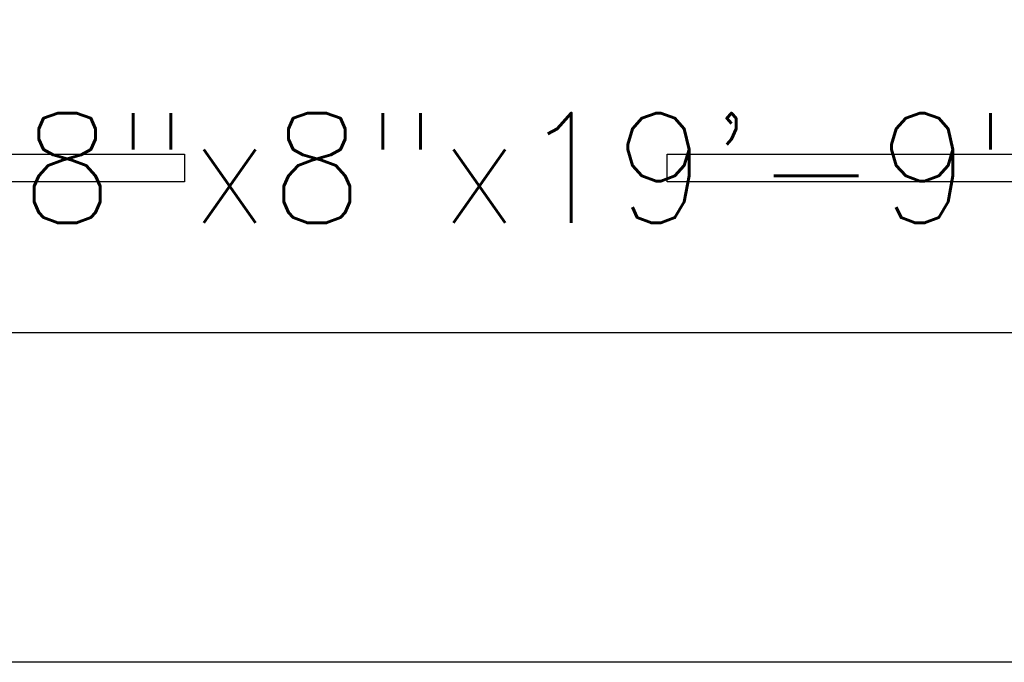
# Model space of a CAD drawing. Extents: x -169 to 2224, y 0 to 2796.
# Tile 481 of 530: x 1846 to 1899, y 1218 to 1253. Entities that reach past the tile are written whole.
import ezdxf
from ezdxf.enums import TextEntityAlignment as Align

# ---------------------------------------------------------------- set-up
doc = ezdxf.new("R2010")
doc.units = 0
doc.header["$MEASUREMENT"] = 0
for name, color, linetype in [('TANK-ANCHOR', 4, 'CONTINUOUS'), ('TANK-SLAB', 6, 'CONTINUOUS'), ('TEXT', 3, 'CONTINUOUS')]:
    doc.layers.add(name, color=color, linetype=linetype)
doc.styles.add('SIMPLEX', font='simplex')

msp = doc.modelspace()

# ---------------------------------------------------------------- linework, layer by layer
at = {"layer": 'TANK-ANCHOR'}
msp.add_lwpolyline([(1750.27254, 1236.01839), (1750.27254, 1254.01839), (1987.02254, 1254.01839), (1987.02254, 1236.01839)], close=True, dxfattribs=at)
at = {"layer": 'TANK-ANCHOR', "color": 7}
for points in [[(1818.61781, 1244.26839), (1818.61781, 1245.76839), (1854.61781, 1245.76839), (1854.61781, 1244.26839)], [(1880.96309, 1244.26839), (1880.96309, 1245.76839), (1916.96309, 1245.76839), (1916.96309, 1244.26839)]]:
    msp.add_lwpolyline(points, close=True, dxfattribs=at)
at = {"layer": 'TANK-SLAB'}
msp.add_lwpolyline([(1368.87181, 1218.01839), (1368.87181, 1578.01839), (2031.77254, 1578.01839), (2031.77254, 1218.01839)], close=True, dxfattribs=at)

# ---------------------------------------------------------------- texts
at = {"layer": 'TEXT', "color": 3, "style": 'SIMPLEX'}
msp.add_text('18"x8"x19\'-9" DEADMAN', height=6, dxfattribs=at).set_placement((1891.54321, 1245.01839), align=Align.MIDDLE)

doc.saveas('drawing.dxf')
